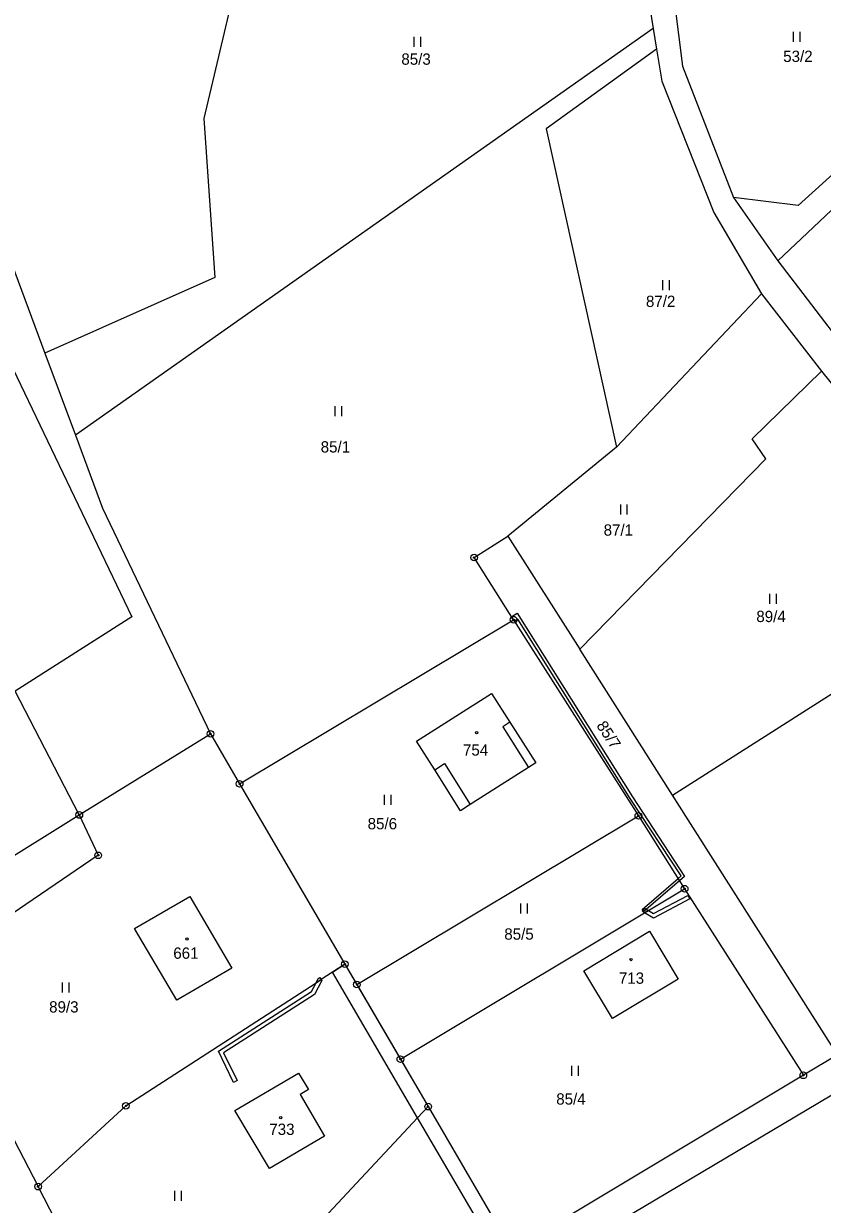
# Model space of a CAD drawing. Extents: x -445050 to -440454, y -1134563 to -1129741.
# Drawn here: x -441582.9 to -441462.8, y -1130247.4 to -1130069.9 of the extents above; entities that cross this region are included whole.
import ezdxf

# ---------------------------------------------------------------- set-up
doc = ezdxf.new("R2010")
doc.units = 0
for name, color, linetype in [('Vrstva 1', 7, 'Continuous'), ('Vrstva 18', 7, 'Continuous'), ('Vrstva 19', 7, 'Continuous'), ('Vrstva 24', 7, 'Continuous'), ('Vrstva 25', 7, 'Continuous'), ('Vrstva 3', 7, 'Continuous'), ('Vrstva 30', 7, 'Continuous'), ('Vrstva 37', 7, 'Continuous'), ('Vrstva 4', 7, 'Continuous'), ('Vrstva 6', 7, 'Continuous')]:
    doc.layers.add(name, color=color, linetype=linetype)

msp = doc.modelspace()

# ---------------------------------------------------------------- linework, layer by layer
at = {"layer": 'Vrstva 1'}
for p, q in [((-441574.56, -1130188.81), (-441584.21, -1130170.2)), ((-441485.35, -1130185.84), (-441461.32, -1130170.56)), ((-441574.56, -1130188.81), (-441554.84, -1130176.61)), ((-441601.07, -1130205.21), (-441574.56, -1130188.81)), ((-441574.56, -1130188.81), (-441571.71, -1130194.88)), ((-441571.71, -1130194.88), (-441593.42, -1130209.64)), ((-441585.86, -1130234.77), (-441580.76, -1130244.68))]:
    msp.add_line(p, q, dxfattribs=at)
for points in [[(-441488.63, -1130038.51), (-441483.86, -1130076.26)], [(-441490.02, -1130059.65), (-441488.24, -1130070.61)], [(-441488.24, -1130070.61), (-441487.74, -1130073.69)], [(-441487.74, -1130073.69), (-441486.96, -1130078.51)], [(-441483.86, -1130076.26), (-441476.16, -1130096)], [(-441486.96, -1130078.51), (-441479.16, -1130098.26)], [(-441476.16, -1130096), (-441469.51, -1130105.5)], [(-441479.16, -1130098.26), (-441471.96, -1130110.47)], [(-441469.51, -1130105.5), (-441459.4, -1130118.73)], [(-441471.96, -1130110.47), (-441462.97, -1130122.08)], [(-441473.36, -1130132.25), (-441462.97, -1130122.08)], [(-441462.97, -1130122.08), (-441414.75, -1130181.81)], [(-441471.34, -1130135.29), (-441473.36, -1130132.25)], [(-441499.3, -1130163.9), (-441471.34, -1130135.29)], [(-441509.25, -1130159.46), (-441515.19, -1130150.12), (-441510.14, -1130146.88)], [(-441550.45, -1130184.13), (-441509.25, -1130159.46)], [(-441509.25, -1130159.46), (-441490.49, -1130188.95)], [(-441485.35, -1130185.84), (-441499.3, -1130163.9)], [(-441521.11, -1130182.04), (-441523.87, -1130177.7), (-441512.57, -1130170.55)], [(-441512.57, -1130170.55), (-441509.83, -1130174.87)], [(-441509.83, -1130174.87), (-441505.92, -1130180.98), (-441506.99, -1130181.66)], [(-441554.84, -1130176.61), (-441550.45, -1130184.13)], [(-441515.76, -1130187.22), (-441517.23, -1130188.17), (-441521.11, -1130182.04)], [(-441506.99, -1130181.66), (-441515.76, -1130187.22)], [(-441550.45, -1130184.13), (-441534.62, -1130211.24)], [(-441460.53, -1130224.86), (-441485.35, -1130185.84)], [(-441532.83, -1130214.3), (-441490.49, -1130188.95)], [(-441490.49, -1130188.95), (-441483.53, -1130199.9)], [(-441566.24, -1130205.9), (-441557.94, -1130201.07)], [(-441557.94, -1130201.07), (-441551.61, -1130211.84)], [(-441526.28, -1130225.51), (-441483.53, -1130199.9)], [(-441483.53, -1130199.9), (-441465.68, -1130227.95)], [(-441559.91, -1130216.67), (-441566.24, -1130205.9)], [(-441498.69, -1130212.22), (-441488.8, -1130206.29), (-441484.49, -1130213.49), (-441494.37, -1130219.41), (-441498.69, -1130212.22)], [(-441551.61, -1130211.84), (-441559.91, -1130216.67)], [(-441534.62, -1130211.24), (-441536.47, -1130212.44)], [(-441534.62, -1130211.24), (-441532.83, -1130214.3)], [(-441580.76, -1130244.68), (-441567.56, -1130232.54), (-441538.95, -1130214.04)], [(-441538.19, -1130213.55), (-441538.95, -1130214.04)], [(-441536.47, -1130212.44), (-441538.19, -1130213.55)], [(-441532.83, -1130214.3), (-441526.28, -1130225.51)], [(-441526.28, -1130225.51), (-441522.11, -1130232.66)], [(-441460.53, -1130224.86), (-441465.68, -1130227.95)], [(-441545.98, -1130241.95), (-441551.15, -1130233.26), (-441541.59, -1130227.64), (-441540.11, -1130230.1), (-441541.33, -1130230.82), (-441537.67, -1130237.08), (-441545.98, -1130241.95)], [(-441465.68, -1130227.95), (-441509.51, -1130254.23)], [(-441456.33, -1130227.93), (-441507.09, -1130258.08)], [(-441522.11, -1130232.66), (-441523.68, -1130234.34)], [(-441522.11, -1130232.66), (-441509.51, -1130254.23)], [(-441523.68, -1130234.34), (-441563.93, -1130277.4)], [(-441563.93, -1130277.4), (-441580.76, -1130244.68)]]:
    msp.add_lwpolyline(points, dxfattribs=at)
at = {"layer": 'Vrstva 24'}
for centre, radius in [((-441515.19, -1130150.12), 0.5), ((-441515.19, -1130150.12), 0.1), ((-441509.25, -1130159.46), 0.5), ((-441509.25, -1130159.46), 0.1), ((-441554.84, -1130176.61), 0.5), ((-441554.84, -1130176.61), 0.1), ((-441550.45, -1130184.13), 0.5), ((-441550.45, -1130184.13), 0.1), ((-441574.56, -1130188.81), 0.5), ((-441574.56, -1130188.81), 0.1), ((-441490.49, -1130188.95), 0.5), ((-441490.49, -1130188.95), 0.1), ((-441571.71, -1130194.88), 0.5), ((-441571.71, -1130194.88), 0.1), ((-441483.53, -1130199.9), 0.5), ((-441483.53, -1130199.9), 0.1), ((-441534.62, -1130211.24), 0.5), ((-441534.62, -1130211.24), 0.1), ((-441532.83, -1130214.3), 0.5), ((-441532.83, -1130214.3), 0.1), ((-441526.28, -1130225.51), 0.5), ((-441526.28, -1130225.51), 0.1), ((-441465.68, -1130227.95), 0.5), ((-441465.68, -1130227.95), 0.1), ((-441567.56, -1130232.54), 0.5), ((-441567.56, -1130232.54), 0.1), ((-441522.11, -1130232.66), 0.5), ((-441522.11, -1130232.66), 0.1), ((-441580.76, -1130244.68), 0.5), ((-441580.76, -1130244.68), 0.1)]:
    msp.add_circle(centre, radius, dxfattribs=at)
at = {"layer": 'Vrstva 25'}
for p, q in [((-441524.21, -1130073.33), (-441524.21, -1130071.83)), ((-441523.21, -1130073.33), (-441523.21, -1130071.83)), ((-441467.14, -1130072.59), (-441467.14, -1130071.09)), ((-441466.14, -1130072.59), (-441466.14, -1130071.09)), ((-441486.81, -1130109.9), (-441486.81, -1130108.4)), ((-441485.81, -1130109.9), (-441485.81, -1130108.4)), ((-441536.09, -1130128.87), (-441536.09, -1130127.37)), ((-441535.09, -1130128.87), (-441535.09, -1130127.37)), ((-441493.15, -1130143.66), (-441493.15, -1130142.16)), ((-441492.15, -1130143.66), (-441492.15, -1130142.16)), ((-441470.73, -1130157.05), (-441470.73, -1130155.55)), ((-441469.73, -1130157.05), (-441469.73, -1130155.55)), ((-441528.67, -1130187.3), (-441528.67, -1130185.8)), ((-441527.67, -1130187.3), (-441527.67, -1130185.8)), ((-441508.17, -1130203.6), (-441508.17, -1130202.1)), ((-441507.17, -1130203.6), (-441507.17, -1130202.1)), ((-441577.08, -1130215.51), (-441577.08, -1130214.01)), ((-441576.08, -1130215.51), (-441576.08, -1130214.01)), ((-441500.49, -1130228.02), (-441500.49, -1130226.52)), ((-441499.49, -1130228.02), (-441499.49, -1130226.52)), ((-441560.21, -1130246.8), (-441560.21, -1130245.3)), ((-441559.21, -1130246.8), (-441559.21, -1130245.3))]:
    msp.add_line(p, q, dxfattribs=at)
for centre in [(-441514.82, -1130176.45), (-441558.38, -1130207.46), (-441491.58, -1130210.54), (-441544.26, -1130234.3)]:
    msp.add_circle(centre, 0.175, dxfattribs=at)
at = {"layer": 'Vrstva 3'}
for points in [[(-441521.11, -1130182.04), (-441523.87, -1130177.7), (-441512.57, -1130170.55)], [(-441512.57, -1130170.55), (-441509.83, -1130174.87)], [(-441509.83, -1130174.87), (-441510.88, -1130175.54), (-441506.99, -1130181.66)], [(-441521.11, -1130182.04), (-441519.64, -1130181.1), (-441515.76, -1130187.22)], [(-441506.99, -1130181.66), (-441515.76, -1130187.22)], [(-441566.24, -1130205.9), (-441557.94, -1130201.07)], [(-441557.94, -1130201.07), (-441551.61, -1130211.84)], [(-441559.91, -1130216.67), (-441566.24, -1130205.9)], [(-441498.69, -1130212.22), (-441488.8, -1130206.29), (-441484.49, -1130213.49), (-441494.37, -1130219.41), (-441498.69, -1130212.22)], [(-441551.61, -1130211.84), (-441559.91, -1130216.67)], [(-441545.98, -1130241.95), (-441551.15, -1130233.26), (-441541.59, -1130227.64), (-441540.11, -1130230.1), (-441541.33, -1130230.82), (-441537.67, -1130237.08), (-441545.98, -1130241.95)]]:
    msp.add_lwpolyline(points, dxfattribs=at)
at = {"layer": 'Vrstva 30'}
for points in [[(-441484.51, -1130198.36), (-441484.05, -1130197.96), (-441491.71, -1130186.32), (-441508.62, -1130159.39), (-441509.1, -1130159.69), (-441509.25, -1130159.46), (-441509.54, -1130159), (-441508.72, -1130158.48), (-441491.37, -1130186.1), (-441483.53, -1130198.04), (-441484.29, -1130198.7)], [(-441489.92, -1130203.01), (-441484.51, -1130198.36), (-441484.29, -1130198.7), (-441489.66, -1130203.31), (-441489.92, -1130203.01)], [(-441484.29, -1130198.7), (-441484.51, -1130198.36)], [(-441488.2, -1130203.64), (-441483.07, -1130200.93), (-441482.75, -1130201.44), (-441488.22, -1130204.33), (-441489.55, -1130203.51), (-441488.97, -1130203.16), (-441488.2, -1130203.64)], [(-441489.55, -1130203.51), (-441489.87, -1130203.31), (-441489.56, -1130202.8), (-441488.97, -1130203.16), (-441489.55, -1130203.51)], [(-441523.68, -1130234.34), (-441536.47, -1130212.44), (-441534.62, -1130211.24), (-441522.11, -1130232.66), (-441523.68, -1130234.34)], [(-441553.64, -1130224.34), (-441539.63, -1130215.37), (-441538.95, -1130214.04), (-441538.19, -1130213.55), (-441538.09, -1130213.7), (-441539.17, -1130215.79), (-441552.87, -1130224.56), (-441550.83, -1130228.75), (-441551.37, -1130229.02), (-441553.64, -1130224.34)], [(-441538.62, -1130213.4), (-441538.4, -1130213.26), (-441538.19, -1130213.55), (-441538.95, -1130214.04), (-441538.62, -1130213.4)], [(-441510.87, -1130256.26), (-441523.68, -1130234.34), (-441522.11, -1130232.66), (-441509.51, -1130254.23), (-441510.87, -1130256.26)]]:
    msp.add_lwpolyline(points, dxfattribs=at)
at = {"layer": 'Vrstva 37'}
for centre in [(-441514.82, -1130176.45), (-441558.38, -1130207.46), (-441491.58, -1130210.54), (-441544.26, -1130234.3)]:
    msp.add_circle(centre, 0.175, dxfattribs=at)
at = {"layer": 'Vrstva 4'}
for points in [[(-441509.83, -1130174.87), (-441510.88, -1130175.54), (-441506.99, -1130181.66)], [(-441521.11, -1130182.04), (-441519.64, -1130181.1), (-441515.76, -1130187.22)]]:
    msp.add_lwpolyline(points, dxfattribs=at)
at = {"layer": 'Vrstva 6'}
for points in [[(-441609.05, -1130040.34), (-441579.73, -1130119.37)], [(-441466.44, -1130097.18), (-441424.59, -1130059.3)], [(-441551.03, -1130063.71), (-441555.85, -1130084.12)], [(-441488.24, -1130070.61), (-441575.15, -1130131.71)], [(-441487.74, -1130073.69), (-441504.36, -1130085.66)], [(-441469.51, -1130105.5), (-441437.35, -1130075.13)], [(-441555.85, -1130084.12), (-441554.17, -1130108.03)], [(-441504.36, -1130085.66), (-441493.77, -1130133.52)], [(-441466.44, -1130097.18), (-441476.16, -1130096)], [(-441554.17, -1130108.03), (-441579.73, -1130119.37)], [(-441493.77, -1130133.52), (-441471.96, -1130110.47)], [(-441586.26, -1130118.12), (-441566.66, -1130159.02)], [(-441579.73, -1130119.37), (-441575.15, -1130131.71)], [(-441575.15, -1130131.71), (-441571.08, -1130142.7)], [(-441493.77, -1130133.52), (-441510.14, -1130146.88)], [(-441571.08, -1130142.7), (-441554.84, -1130176.61)], [(-441510.14, -1130146.88), (-441499.3, -1130163.9)], [(-441566.66, -1130159.02), (-441584.21, -1130170.2)]]:
    msp.add_lwpolyline(points, dxfattribs=at)

# ---------------------------------------------------------------- texts
at = {"layer": 'Vrstva 18'}
for s, p in [('53/2', (-441468.71, -1130075.62)), ('85/3', (-441526.13, -1130076.04)), ('87/2', (-441489.35, -1130112.45)), ('85/1', (-441538.26, -1130134.33)), ('87/1', (-441495.71, -1130146.83)), ('89/4', (-441472.75, -1130159.82)), ('85/6', (-441531.2, -1130190.97)), ('85/5', (-441510.65, -1130207.56)), ('89/3', (-441579.1, -1130218.51)), ('85/4', (-441502.84, -1130232.35))]:
    msp.add_text(s, height=1.7, dxfattribs=at).set_placement(p)
msp.add_text('85/7', height=1.7, rotation=303.1053, dxfattribs=at).set_placement((-441496.86, -1130175.37))
at = {"layer": 'Vrstva 19'}
for s, p in [('754', (-441516.86, -1130179.89)), ('661', (-441560.43, -1130210.43)), ('713', (-441493.42, -1130214.19)), ('733', (-441545.99, -1130236.91))]:
    msp.add_text(s, height=1.7, dxfattribs=at).set_placement(p)

doc.saveas('drawing.dxf')
